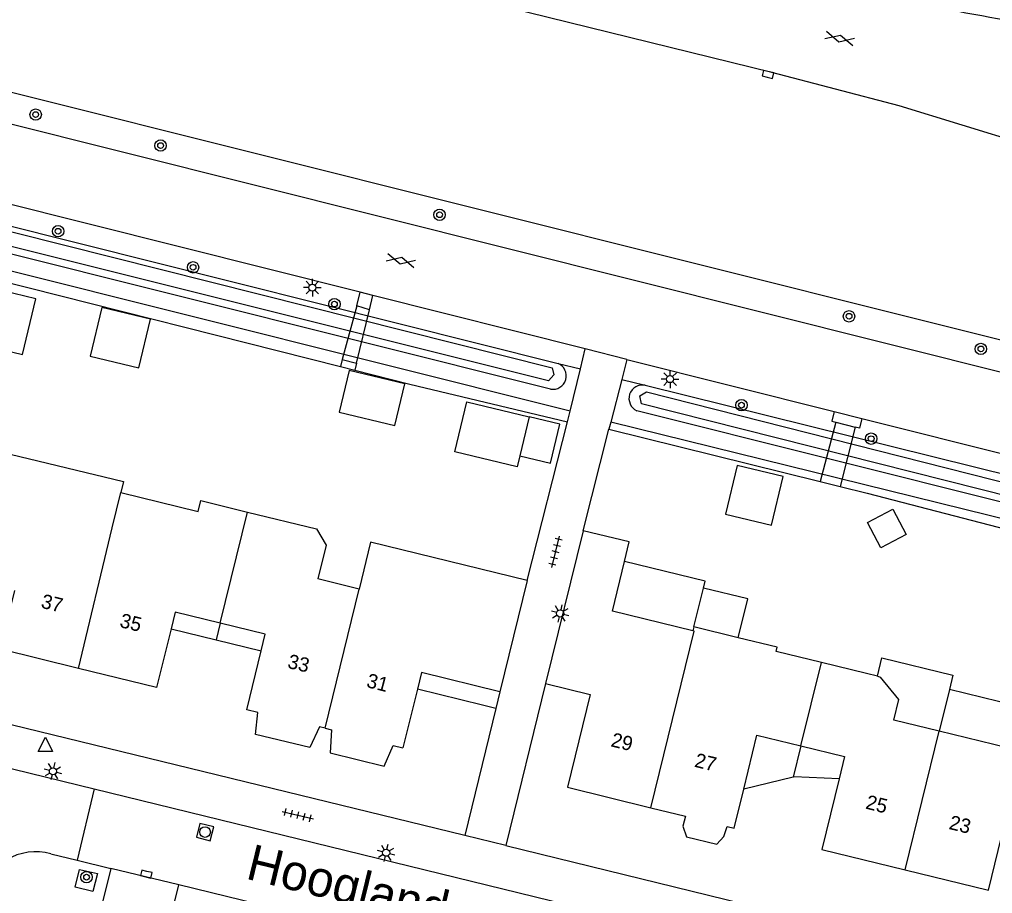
# Model space of a CAD drawing. Extents: x 128000 to 131008, y 398996 to 402500.
# Drawn here: x 128379.5 to 128447.5, y 399583 to 399644.1 of the extents above; entities that cross this region are included whole.
import ezdxf

# ---------------------------------------------------------------- set-up
doc = ezdxf.new("R2010")
doc.units = 0
for name, color, linetype in [('gg-afsc-erfafscheiding', 7, 'Continuous'), ('gg-afsc-muur', 7, 'Continuous'), ('gg-anno-huisnummerreeks BGT', 7, 'Continuous'), ('gg-anno-openbare ruimte label', 7, 'Continuous'), ('gg-bbg-gedigitaliseerde bebouwing', 7, 'Continuous'), ('gg-bbg-gedigitaliseerde bijgebouw', 7, 'Continuous'), ('gg-bbg-hoofdgebouw', 7, 'Continuous'), ('gg-bbg-luifel en loopbrug', 7, 'Continuous'), ('gg-bbg-tussenscheiding', 7, 'Continuous'), ('gg-knt-verharding', 7, 'Continuous'), ('gg-knt-verharding nz', 7, 'Continuous'), ('gg-kntw-bovenkant insteek waterloop', 7, 'Continuous'), ('gg-kntw-waterlijn', 7, 'Continuous'), ('gg-kwrk-kunstwerk niveau 01', 7, 'Continuous'), ('gt-grn-groengrens', 7, 'Continuous'), ('gt-grn-groengrens NZ', 7, 'Continuous'), ('gt-grn-weggrens', 7, 'Continuous'), ('gt-symb-boom', 7, 'Continuous'), ('gt-symb-gesloten verharding', 7, 'Continuous'), ('gt-symb-kolk', 7, 'Continuous'), ('gt-symb-lichtmast', 7, 'Continuous'), ('gt-symb-rioolschacht', 7, 'Continuous'), ('gt-symb-tegel verharding', 7, 'Continuous'), ('gt-symb-waterafsluiter', 7, 'Continuous')]:
    doc.layers.add(name, color=color, linetype=linetype)

# ---------------------------------------------------------------- blocks, each defined once
blk = doc.blocks.new('gt0-LMAST')
at = {"layer": 'gt-symb-lichtmast'}
for p, q in [((-0.182, 0.173), (-0.447, 0.438)), ((-0.005, 0.246), (-0.005, 0.621)), ((0.172, 0.173), (0.437, 0.438)), ((-0.255, -0.004), (-0.63, -0.004)), ((-0.182, -0.181), (-0.447, -0.446)), ((-0.005, -0.254), (-0.005, -0.629)), ((0.437, -0.446), (0.172, -0.181)), ((0.245, -0.004), (0.62, -0.004))]:
    blk.add_line(p, q, dxfattribs=at)
blk.add_circle((-0.005, -0.004), 0.25, dxfattribs=at)
blk = doc.blocks.new('gt0-TEG1')
at = {"layer": 'gt-symb-tegel verharding'}
for p, q in [((-1.125, 0), (1.125, 0)), ((-0.9, -0.25), (-0.9, 0.25)), ((-0.45, -0.25), (-0.45, 0.25)), ((0, -0.25), (0, 0.25)), ((0.45, -0.25), (0.45, 0.25)), ((0.9, -0.25), (0.9, 0.25))]:
    blk.add_line(p, q, dxfattribs=at)
blk = doc.blocks.new('gt0-BOOM')
at = {"layer": 'gt-symb-boom'}
for radius in [0.4, 0.2]:
    blk.add_circle((0, 0), radius, dxfattribs=at)
blk = doc.blocks.new('gt0-GESVH1')
at = {"layer": 'gt-symb-gesloten verharding'}
for p, q in [((-0.992, -0.261), (0.008, 0.239)), ((0.008, -0.261), (-0.992, 0.239)), ((0.008, 0.239), (1.008, -0.261)), ((1.008, 0.239), (0.008, -0.261))]:
    blk.add_line(p, q, dxfattribs=at)
blk = doc.blocks.new('gt0-KOLK')
at = {"layer": 'gt-symb-kolk'}
blk.add_lwpolyline([(0, 0), (0.375, 0), (0.375, 0.4), (-0.375, 0.4), (-0.375, 0), (0, 0)], dxfattribs=at)
blk = doc.blocks.new('gt0-RS')
at = {"layer": 'gt-symb-rioolschacht'}
blk.add_lwpolyline([(-0.5, -0.5), (0.5, -0.5), (0.5, 0.5), (-0.5, 0.5)], close=True, dxfattribs=at)
blk.add_circle((0, 0), 0.375, dxfattribs=at)
blk = doc.blocks.new('gt0-WAFSL')
at = {"layer": 'gt-symb-waterafsluiter'}
for p, q in [((-0.5, -0.333), (0, 0.667)), ((0, 0.667), (0.5, -0.333)), ((0.5, -0.333), (-0.5, -0.333))]:
    blk.add_line(p, q, dxfattribs=at)

msp = doc.modelspace()

# ---------------------------------------------------------------- linework, layer by layer
at = {"layer": 'gg-afsc-erfafscheiding'}
for p, q in [((128356.28, 399631.382), (128401.955, 399619.845)), ((128401.955, 399619.845), (128402.95, 399619.593)), ((128402.95, 399619.593), (128406.783, 399618.625)), ((128438.77, 399610.993), (128482.884, 399599.507))]:
    msp.add_line(p, q, dxfattribs=at)
at = {"layer": 'gg-afsc-muur'}
for p, q in [((128406.783, 399618.625), (128417.828, 399615.985)), ((128415, 399604.89), (128417.828, 399615.985)), ((128418.91, 399608.37), (128420.72, 399615.473)), ((128420.72, 399615.473), (128435.496, 399611.806)), ((128436.896, 399611.458), (128438.77, 399610.993))]:
    msp.add_line(p, q, dxfattribs=at)
at = {"layer": 'gg-bbg-gedigitaliseerde bebouwing'}
for p, q in [((128403.253, 399604.282), (128400.36, 399604.99)), ((128426.656, 399601.633), (128426.59, 399601.364)), ((128429.761, 399600.875), (128426.656, 399601.633)), ((128439.488, 399598.185), (128438.73, 399598.37)), ((128439.488, 399598.185), (128439.701, 399598.133))]:
    msp.add_line(p, q, dxfattribs=at)
for points in [[(128378.167, 399613.894), (128386.765, 399611.81), (128386.579, 399611.042)], [(128386.579, 399611.042), (128391.997, 399609.719), (128392.18, 399610.47)], [(128415, 399604.89), (128404.05, 399607.556), (128403.253, 399604.282)], [(128432.41, 399599.92), (128432.481, 399600.211), (128429.761, 399600.875)], [(128440.644, 399595.114), (128440.997, 399596.562), (128439.701, 399598.133)]]:
    msp.add_lwpolyline(points, dxfattribs=at)
at = {"layer": 'gg-bbg-gedigitaliseerde bijgebouw'}
msp.add_line((128415.15, 399616.338), (128414.495, 399613.615), dxfattribs=at)
for points in [[(128414.495, 399613.615), (128416.634, 399613.101), (128417.289, 399615.823), (128415.15, 399616.338)], [(128428.871, 399609.529), (128432.079, 399608.757), (128432.898, 399612.16), (128429.69, 399612.932), (128428.871, 399609.529)], [(128440.573, 399609.879), (128441.503, 399608.108), (128439.732, 399607.178), (128438.802, 399608.949), (128440.573, 399609.879)]]:
    msp.add_lwpolyline(points, dxfattribs=at)
at = {"layer": 'gg-bbg-hoofdgebouw'}
for p, q in [((128392.18, 399610.47), (128395.45, 399609.669)), ((128418.91, 399608.37), (128416.29, 399597.67)), ((128422.14, 399607.58), (128418.91, 399608.37)), ((128421.806, 399606.214), (128422.14, 399607.58)), ((128415, 399604.89), (128413.09, 399597.091)), ((128395.4, 399595.841), (128396.407, 399599.962)), ((128435.571, 399599.145), (128432.41, 399599.92)), ((128438.73, 399598.37), (128435.571, 399599.145)), ((128407.323, 399597.275), (128406.31, 399593.17)), ((128443.81, 399594.34), (128440.644, 399595.114)), ((128417.82, 399590.42), (128423.657, 399588.993)), ((128429.48, 399587.57), (128430.145, 399590.287))]:
    msp.add_line(p, q, dxfattribs=at)
for points in [[(128395.45, 399609.669), (128400.26, 399608.49), (128400.94, 399607.35), (128400.36, 399604.99)], [(128426.59, 399601.364), (128420.957, 399602.743), (128421.806, 399606.214)], [(128383.618, 399598.732), (128378.16, 399600.07), (128379.175, 399604.183)], [(128393.537, 399601.895), (128390.38, 399602.67), (128390.095, 399601.504)], [(128396.407, 399599.962), (128396.69, 399601.121), (128393.537, 399601.895)], [(128390.095, 399601.504), (128389.09, 399597.39), (128383.618, 399598.732)], [(128413.09, 399597.091), (128407.61, 399598.44), (128407.323, 399597.275)], [(128416.29, 399597.67), (128419.41, 399596.9), (128417.82, 399590.42)], [(128400.881, 399594.548), (128400.469, 399594.657), (128399.804, 399593.201), (128395.997, 399594.115), (128396.159, 399595.656), (128395.4, 399595.841)], [(128450.18, 399595.57), (128449.54, 399592.94), (128443.81, 399594.34)], [(128400.881, 399594.548), (128401.318, 399594.432), (128401.233, 399592.828), (128404.999, 399591.906), (128405.635, 399593.335), (128406.31, 399593.17)], [(128430.145, 399590.287), (128431.07, 399594.07), (128434.136, 399593.319)], [(128434.136, 399593.319), (128437.19, 399592.57), (128436.81, 399591.017)], [(128436.81, 399591.017), (128435.6, 399586.07), (128441.428, 399584.645)], [(128441.428, 399584.645), (128447.26, 399583.22), (128448.85, 399589.72), (128451.906, 399588.97)], [(128423.657, 399588.993), (128426.064, 399588.406), (128425.877, 399587.692), (128426.148, 399586.959), (128428.257, 399586.451), (128428.755, 399586.975), (128428.995, 399587.686), (128429.48, 399587.57)]]:
    msp.add_lwpolyline(points, dxfattribs=at)
at = {"layer": 'gg-bbg-luifel en loopbrug'}
for p, q in [((128426.656, 399601.633), (128427.322, 399604.353)), ((128393.537, 399601.895), (128393.257, 399600.732)), ((128390.095, 399601.504), (128393.257, 399600.732)), ((128393.257, 399600.732), (128396.407, 399599.962)), ((128413.09, 399597.091), (128412.807, 399595.935)), ((128444.524, 399597.261), (128443.81, 399594.34)), ((128434.136, 399593.319), (128433.611, 399591.139)), ((128433.611, 399591.139), (128430.145, 399590.287))]:
    msp.add_line(p, q, dxfattribs=at)
for points in [[(128376.762, 399625.523), (128375.826, 399621.634), (128379.715, 399620.698), (128380.651, 399624.587), (128376.762, 399625.523)], [(128385.265, 399623.977), (128384.446, 399620.574), (128387.849, 399619.755), (128388.668, 399623.158), (128385.265, 399623.977)], [(128402.562, 399619.573), (128401.86, 399616.656), (128405.749, 399615.72), (128406.451, 399618.637), (128402.562, 399619.573)], [(128414.495, 399613.615), (128414.308, 399612.838), (128409.932, 399613.891), (128410.775, 399617.391), (128415.15, 399616.338)], [(128427.322, 399604.353), (128427.44, 399604.839), (128421.806, 399606.214)], [(128429.761, 399600.875), (128430.425, 399603.596), (128427.322, 399604.353)], [(128439.488, 399598.185), (128439.804, 399599.482), (128444.77, 399598.27), (128444.524, 399597.261)], [(128412.807, 399595.935), (128411.874, 399596.163), (128407.323, 399597.275)], [(128450.18, 399595.57), (128450.251, 399595.861), (128444.524, 399597.261)], [(128436.81, 399591.017), (128433.674, 399591.155), (128433.611, 399591.139)]]:
    msp.add_lwpolyline(points, dxfattribs=at)
at = {"layer": 'gg-bbg-tussenscheiding'}
for p, q in [((128385.986, 399608.568), (128386.579, 399611.042)), ((128393.537, 399601.895), (128395.45, 399609.669)), ((128383.618, 399598.732), (128385.986, 399608.568)), ((128400.881, 399594.548), (128403.253, 399604.282)), ((128434.136, 399593.319), (128435.571, 399599.145)), ((128441.428, 399584.645), (128443.81, 399594.34))]:
    msp.add_line(p, q, dxfattribs=at)
msp.add_lwpolyline([(128423.657, 399588.993), (128426.687, 399601.34), (128426.59, 399601.364)], dxfattribs=at)
at = {"layer": 'gg-knt-verharding'}
for p, q in [((128470.844, 399613.733), (128363.689, 399640.622)), ((128403.314, 399625.047), (128357.606, 399636.548)), ((128403.087, 399624.105), (128403.314, 399625.047)), ((128404.21, 399624.821), (128403.314, 399625.047)), ((128403.971, 399623.829), (128404.21, 399624.821)), ((128419.064, 399621.084), (128404.21, 399624.821)), ((128418.723, 399619.68), (128419.064, 399621.084)), ((128421.965, 399620.354), (128419.064, 399621.084)), ((128402.073, 399620.334), (128401.955, 399619.845)), ((128403.071, 399620.094), (128402.95, 399619.593)), ((128421.965, 399620.354), (128421.608, 399618.953)), ((128421.965, 399620.354), (128436.464, 399616.706)), ((128418.01, 399616.738), (128418.723, 399619.68)), ((128421.608, 399618.953), (128420.847, 399615.97)), ((128417.828, 399615.985), (128418.01, 399616.738)), ((128436.464, 399616.706), (128438.404, 399616.218)), ((128420.847, 399615.97), (128420.72, 399615.473)), ((128438.404, 399616.218), (128459.57, 399610.893)), ((128410.63, 399587.05), (128330.759, 399606.545)), ((128416.29, 399597.67), (128413.5, 399586.35)), ((128412.807, 399595.935), (128410.63, 399587.05)), ((128368.59, 399594.26), (128384.71, 399590.318)), ((128384.71, 399590.318), (128383.539, 399585.318)), ((128384.71, 399590.318), (128429.298, 399579.415)), ((128413.5, 399586.35), (128447.922, 399577.93)), ((128381.68, 399585.77), (128383.539, 399585.318)), ((128383.539, 399585.318), (128385.881, 399584.749)), ((128403.35, 399580.502), (128390.635, 399583.594))]:
    msp.add_line(p, q, dxfattribs=at)
for points in [[(128463.249, 399631.094), (128462.38, 399631.32), (128456.53, 399633.1), (128449.82, 399635.39), (128441.02, 399638.09), (128432.11, 399640.41), (128393.627, 399649.915)], [(128436.464, 399616.706), (128436.296, 399616.037), (128436.586, 399615.962)], [(128438.404, 399616.218), (128438.232, 399615.535), (128437.942, 399615.61)], [(128384.622, 399583.141), (128383.391, 399583.434), (128383.684, 399584.672), (128384.953, 399584.379), (128384.622, 399583.141)], [(128385.881, 399584.749), (128384.5, 399579.216), (128389.262, 399578.027), (128390.635, 399583.594)]]:
    msp.add_lwpolyline(points, dxfattribs=at)
for centre, radius, start, end in [((128476.122, 399807.191), 165.412, 255.10024, 261.34736), ((128380.64, 399581.967), 3.943, 74.7027, 167.60992)]:
    msp.add_arc(centre, radius, start, end, dxfattribs=at)
at = {"layer": 'gg-knt-verharding nz'}
msp.add_line((128390.635, 399583.594), (128385.881, 399584.749), dxfattribs=at)
at = {"layer": 'gg-kntw-bovenkant insteek waterloop'}
for p, q in [((128334.616, 399640.745), (128417.156, 399620.074)), ((128474.476, 399603.745), (128422.667, 399616.756))]:
    msp.add_line(p, q, dxfattribs=at)
for points in [[(128416.621, 399618.272), (128364.204, 399631.402), (128334.344, 399638.975)], [(128423.251, 399618.54), (128454.829, 399610.705), (128474.904, 399605.446)]]:
    msp.add_lwpolyline(points, dxfattribs=at)
for centre, start, end in [((128416.791, 399619.202), 259.65941, 67.26909), ((128423.064, 399617.614), 78.59021, 245.15763)]:
    msp.add_arc(centre, 0.945, start, end, dxfattribs=at)
at = {"layer": 'gg-kntw-waterlijn'}
for points in [[(128416.486, 399618.843), (128334.447, 399639.38), (128334.481, 399639.86), (128334.763, 399640.402), (128416.739, 399619.764), (128416.868, 399619.274), (128416.486, 399618.843)], [(128510.663, 399595.933), (128511.143, 399595.395), (128510.423, 399595.151), (128423.004, 399617.251), (128422.883, 399617.793), (128423.349, 399618.093), (128510.663, 399595.933)]]:
    msp.add_lwpolyline(points, dxfattribs=at)
at = {"layer": 'gg-kwrk-kunstwerk niveau 01'}
for p, q in [((128403.087, 399624.105), (128402.073, 399620.334)), ((128403.971, 399623.829), (128403.087, 399624.105)), ((128403.071, 399620.094), (128403.971, 399623.829)), ((128402.073, 399620.334), (128403.071, 399620.094)), ((128436.586, 399615.962), (128435.496, 399611.806)), ((128436.586, 399615.962), (128437.942, 399615.61)), ((128437.942, 399615.61), (128436.896, 399611.458)), ((128435.496, 399611.806), (128436.896, 399611.458))]:
    msp.add_line(p, q, dxfattribs=at)
at = {"layer": 'gt-grn-groengrens'}
for p, q in [((128418.01, 399616.738), (128356.47, 399632.124)), ((128474.231, 399602.774), (128420.847, 399615.97))]:
    msp.add_line(p, q, dxfattribs=at)
msp.add_lwpolyline([(128364.205, 399642.72), (128458.084, 399619.233), (128469.575, 399616.423)], dxfattribs=at)
at = {"layer": 'gt-grn-groengrens NZ'}
for p, q in [((128417.156, 399620.074), (128418.723, 399619.68)), ((128421.608, 399618.953), (128423.251, 399618.54))]:
    msp.add_line(p, q, dxfattribs=at)
at = {"layer": 'gt-grn-weggrens'}
msp.add_line((128413.5, 399586.35), (128410.63, 399587.05), dxfattribs=at)

# ---------------------------------------------------------------- block references
at = {"layer": 'gt-symb-boom'}
for p in [(128380.63, 399637.474), (128389.365, 399635.307), (128408.874, 399630.469), (128382.199, 399629.315), (128391.636, 399626.793), (128401.522, 399624.218), (128437.507, 399623.366), (128446.727, 399621.082), (128429.985, 399617.149), (128439.055, 399614.807), (128384.187, 399584.133)]:
    msp.add_blockref('gt0-BOOM', p, dxfattribs=at)
at = {"layer": 'gt-symb-gesloten verharding', "rotation": -13.8834180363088}
for p in [(128436.845, 399642.807), (128406.166, 399627.27)]:
    msp.add_blockref('gt0-GESVH1', p, dxfattribs=at)
at = {"layer": 'gt-symb-kolk'}
for p, rotation in [((128431.788, 399640.089), -13.702889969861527), ((128388.411, 399584.54), 166.22785457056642)]:
    msp.add_blockref('gt0-KOLK', p, dxfattribs=dict(at, rotation=rotation))
at = {"layer": 'gt-symb-lichtmast'}
for p in [(128399.982, 399625.374), (128424.995, 399618.979)]:
    msp.add_blockref('gt0-LMAST', p, dxfattribs=at)
for p, rotation in [((128417.303, 399602.585), 76.0609856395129), ((128381.833, 399591.535), 166.22785457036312), ((128405.131, 399585.838), 166.22785456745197)]:
    msp.add_blockref('gt0-LMAST', p, dxfattribs=dict(at, rotation=rotation))
at = {"layer": 'gt-symb-rioolschacht', "rotation": -13.716469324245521}
msp.add_blockref('gt0-RS', (128392.474, 399587.289), dxfattribs=at)
at = {"layer": 'gt-symb-tegel verharding'}
for p, rotation in [((128416.984, 399606.888), 76.06098563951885), ((128398.969, 399588.469), -13.716469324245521)]:
    msp.add_blockref('gt0-TEG1', p, dxfattribs=dict(at, rotation=rotation))
at = {"layer": 'gt-symb-waterafsluiter'}
msp.add_blockref('gt0-WAFSL', (128381.315, 399593.261), dxfattribs=at)

# ---------------------------------------------------------------- texts
at = {"layer": 'gg-anno-huisnummerreeks BGT'}
for s, rotation, p in [('37', 346.2, (128380.946, 399602.99)), ('35', 346.2, (128386.451, 399601.64)), ('33', 346.7, (128398.188, 399598.78)), ('31', 345.8, (128403.704, 399597.442)), ('29', 346.3, (128420.797, 399593.294)), ('27', 346.3, (128426.644, 399591.865)), ('25', 346.2, (128438.608, 399588.938)), ('23', 346.3, (128444.437, 399587.512))]:
    msp.add_text(s, height=1, rotation=rotation, dxfattribs=at).set_placement(p)
at = {"layer": 'gg-anno-openbare ruimte label'}
msp.add_text('Hooglandstraat', height=2.5, rotation=346.2, dxfattribs=at).set_placement((128395.245, 399584.044))

doc.saveas('drawing.dxf')
